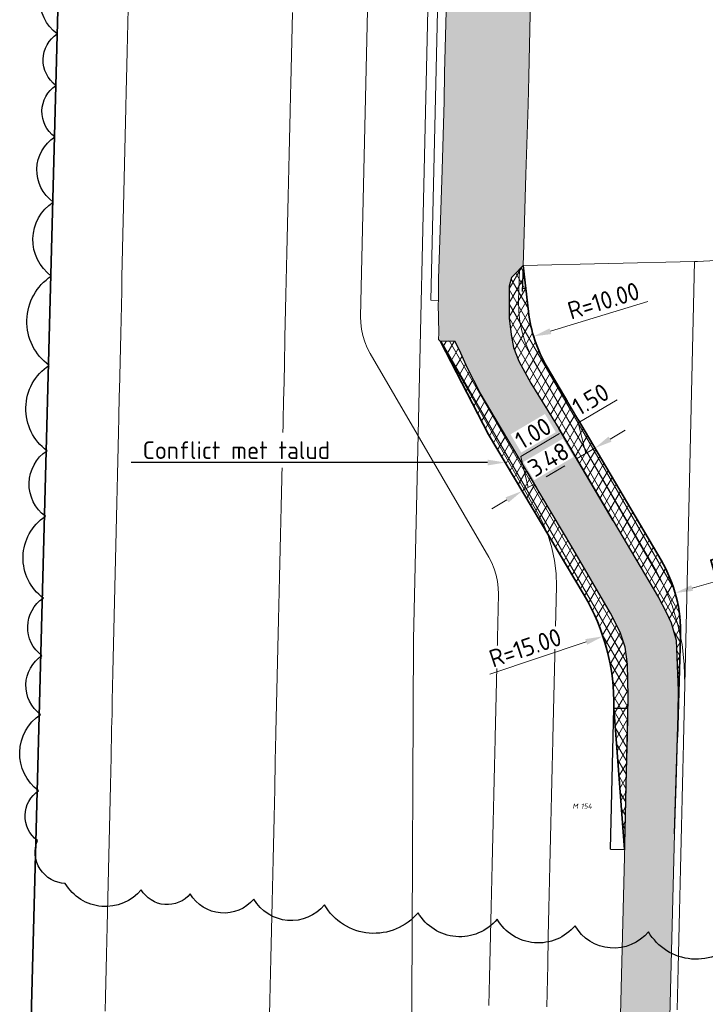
# Model space of a CAD drawing. Header units: metres. Extents: x 250001 to 257773, y 598992 to 609118.
# Tile 489 of 656: x 253819 to 253868, y 604532 to 604602. Entities that reach past the tile are written whole.
import ezdxf
from ezdxf import colors
from ezdxf.entities.mleader import LeaderData, LeaderLine
from ezdxf.enums import TextEntityAlignment as Align
from ezdxf.lldxf.tags import DXFTag
from ezdxf.math import Vec2, Vec3

# ---------------------------------------------------------------- set-up
doc = ezdxf.new("R2010")
doc.units = ezdxf.units.M
for name, color, linetype, lineweight in [('B-WE-GR-GRAS-GV', 252, 'Continuous', 13), ('B-WE-KG-GRENS_PERCEEL-G', 150, 'KG-PERCEEL', 18), ('B-WE-KG-GRENS_PERCEEL-S', 150, 'Continuous', 25), ('B-WE-OG-TERREIN_ERF-GV', 7, 'Continuous', 18), ('B-WE-OG-WATER-GV', 252, 'Continuous', 18), ('B-WE-OG-WATER_SLOOT-GV', 252, 'Continuous', 18), ('B-WE-VH-VERHARDING_GESLOTEN-GV', 252, 'Continuous', 18), ('N-WE-VH-KANTVERHARDING-G', 210, 'Continuous', 35), ('N-WE-VH-VERHARDING_ASFALT-A', 252, 'Continuous', 18), ('X-XX-AL-AANKLEDING-M', 7, 'Continuous', 18), ('X-XX-AL-AANKLEDING-T25', 7, 'Continuous', 25), ('X-XX-AL-REFERENTIE-G', 7, 'Continuous', 18)]:
    doc.layers.add(name, color=color, linetype=linetype, lineweight=lineweight)
doc.layers.add('HULPLIJN', color=220, linetype='Continuous', plot=False)
doc.layers.add('HULPLIJN ARCERING', color=220, linetype='Continuous', plot=False)
doc.layers.add('N-WE-KG-GRENS INMETING-G', color=240, linetype='FENCELINE1', lineweight=35, plot=False)
doc.styles.add('NLCS-ISO', font='NLCS-ISO.ttf')
doc.styles.add('NLCS-ISO-ANNOTATIEF-T25', font='NLCS-ISO.ttf', dxfattribs={"height": 2.5})
doc.styles.get("Standard").update_dxf_attribs({"font": 'NLCS-ISO.ttf'})
doc.linetypes.add('FENCELINE1', pattern='A,6.35,-2.54,[133,ltypeshp.shx,S=2.54,R=0,X=-2.54,Y=0],-2.54,25.4', length=36.83)
tags = doc.linetypes.add('KG-PERCEEL', pattern='A,5.5,-2,["P",Standard,S=1.8,R=0,X=-0.5,Y=-0.9],-2,5.5,-2,[5,NLCS.SHX,S=0.75,R=0,X=0,Y=0],-2', length=19).pattern_tags.tags
tags[6] = DXFTag(74, 10)
doc.dimstyles.new('NLCS-ANNOTATIEF-T25-PIJL_L2_H1', dxfattribs={"dimtxt": 2.5, "dimasz": 2.5, "dimexe": 2, "dimexo": 2, "dimgap": 0.7, "dimtad": 1, "dimzin": 0, "dimdsep": 46, "dimtxsty": 'NLCS-ISO-ANNOTATIEF-T25', "dimcen": 0, "dimdle": 2, "dimclrd": 256, "dimclre": 256, "dimclrt": 256, "dimadec": 1, "dimazin": 0, "dimtfac": 1, "dimtdec": 3, "dimtofl": 0, "dimtmove": 0, "dimatfit": 3, "dimfxl": 2, "dimfxlon": 1, "dimtfillclr": 256, "dimtolj": 1, "dimtzin": 0, "dimlwd": -1, "dimlwe": -1, "dimarcsym": 0})
pattern_1 = [(59.99999999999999, (0, 0), (-0.4330127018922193, 0.2500000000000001), []), (120, (0, 0), (-0.4330127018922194, -0.2499999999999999), [])]

# ---------------------------------------------------------------- blocks, each defined once
blk = doc.blocks.new('SKG-PERCEELNUMMER-SO')
at = {"style": 'NLCS-ISO', "oblique": 10, "flags": 1}
blk.add_attdef('GEMEENTECODE', text='', height=1.8, dxfattribs=at).set_placement((0, 2.553546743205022), align=Align.MIDDLE_CENTER)
at = {"style": 'NLCS-ISO', "oblique": 10}
blk.add_attdef('SECTIE', text='', height=1.8, dxfattribs=at).set_placement((-0.5, 0), align=Align.MIDDLE_RIGHT)
blk.add_attdef('PERCEELNUMMER', text='', height=1.8, dxfattribs=at).set_placement((0.5, 0), align=Align.MIDDLE_LEFT)
blk = doc.blocks.new('BS2021-132-Xref-KAD-20210617')
at = {"layer": 'B-WE-KG-GRENS_PERCEEL-G', "flags": 128}
blk.add_lwpolyline([(253837.061, 604153.104), (253837.14, 604159.91), (253837.47, 604175.98), (253840.21, 604271.44), (253841.37, 604319.24), (253842.61, 604368.89), (253844.36, 604421.76), (253845.81, 604476.66), (253846.42, 604500), (253847.04, 604519.96), (253847.12, 604532.57), (253847.23, 604558.2), (253848.39, 604609.04), (253849.97, 604665.21), (253851.13, 604710.81), (253851.71, 604738.72), (253852.7, 604779.03), (253852.94, 604816.25), (253852.987, 604818.495)], dxfattribs=at)
at = {"layer": 'B-WE-KG-GRENS_PERCEEL-S', "xscale": 0.2, "yscale": 0.2, "zscale": 0.2}
blk.add_blockref('SKG-PERCEELNUMMER-SO', (253858.983, 604546.372), dxfattribs=at).add_auto_attribs({'PERCEELNUMMER': '154', 'SECTIE': 'M'})
blk = doc.blocks.new('*D83')
at = {"layer": 'Defpoints', "color": 0, "transparency": 16777216}
for p in [(253859.4664135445, 604569.8214453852), (253856.4717650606, 604568.0544792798)]:
    blk.add_point(p, dxfattribs=at)
at = {"layer": 'X-XX-AL-AANKLEDING-M', "transparency": 16777216}
for p, q in [((253858.9582383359, 604570.6826990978), (253858.2753144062, 604571.8401163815)), ((253856.8654082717, 604569.8471155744), (253857.7069224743, 604570.3436436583)), ((253855.963589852, 604568.9157329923), (253855.2806659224, 604570.0731502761))]:
    blk.add_line(p, q, dxfattribs=at)
for points in [[(253857.6010526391, 604570.523071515), (253857.8127923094, 604570.1642158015), (253858.7834896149, 604570.9788626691)], [(253856.7595384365, 604570.0265434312), (253856.9712781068, 604569.6676877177), (253855.788841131, 604569.2118965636)]]:
    blk.add_solid(points, dxfattribs=at)
at = {"layer": 'X-XX-AL-AANKLEDING-M', "transparency": 16777216, "insert": (253856.7906945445, 604570.9351019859), "char_height": 1.25, "attachment_point": 5, "rotation": 30.542357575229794, "style": 'NLCS-ISO-ANNOTATIEF-T25', "bg_fill": 3, "box_fill_scale": 1.1, "bg_fill_color": 256, "bg_fill_true_color": 13158600, "bg_fill_transparency": 0}
blk.add_mtext('\\A1;3.48', dxfattribs=at)
at = {"layer": 'Defpoints', "color": 0, "transparency": 16777216}
blk.add_point((253858.7834896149, 604570.9788626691), dxfattribs=at)
blk = doc.blocks.new('*D84')
at = {"layer": 'Defpoints', "color": 0, "transparency": 16777216}
for p in [(253860.0753701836, 604571.7411254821), (253860.7255088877, 604570.6392724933), (253859.4664135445, 604569.8214453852)]:
    blk.add_point(p, dxfattribs=at)
at = {"layer": 'X-XX-AL-AANKLEDING-M', "transparency": 16777216}
for p, q in [((253858.8923618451, 604573.5394625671), (253861.6483737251, 604575.1656232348)), ((253859.4294298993, 604571.3599940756), (253858.8923618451, 604573.5394625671)), ((253861.1519373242, 604572.376344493), (253862.2285044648, 604573.0115635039)), ((253860.217333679, 604571.5005262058), (253859.567194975, 604572.6023791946)), ((253858.9582383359, 604570.6826990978), (253858.2753144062, 604571.8401163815)), ((253858.7834896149, 604570.9788626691), (253860.0753701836, 604571.7411254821)), ((253857.7069224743, 604570.3436436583), (253856.6303553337, 604569.7084246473))]:
    blk.add_line(p, q, dxfattribs=at)
for points in [[(253861.0460674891, 604572.5557723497), (253861.2578071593, 604572.1969166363), (253860.0753701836, 604571.7411254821)], [(253857.6010526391, 604570.523071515), (253857.8127923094, 604570.1642158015), (253858.7834896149, 604570.9788626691)]]:
    blk.add_solid(points, dxfattribs=at)
at = {"layer": 'X-XX-AL-AANKLEDING-M', "transparency": 16777216, "insert": (253859.7748969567, 604575.1922652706), "char_height": 1.25, "attachment_point": 5, "rotation": 30.542357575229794, "style": 'NLCS-ISO-ANNOTATIEF-T25', "bg_fill": 3, "box_fill_scale": 1.1, "bg_fill_color": 256, "bg_fill_true_color": 13158600, "bg_fill_transparency": 0}
blk.add_mtext('\\A1;1.50', dxfattribs=at)
blk = doc.blocks.new('*D85')
at = {"layer": 'Defpoints', "color": 0, "transparency": 16777216}
for p in [(253854.9259317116, 604568.7027444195), (253855.3356213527, 604568.0084037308), (253856.4717650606, 604568.0544792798)]:
    blk.add_point(p, dxfattribs=at)
at = {"layer": 'X-XX-AL-AANKLEDING-M', "transparency": 16777216}
for p, q in [((253854.8203183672, 604571.1367889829), (253857.5763302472, 604572.7629496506)), ((253855.3573864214, 604568.9573204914), (253854.8203183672, 604571.1367889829)), ((253856.8654082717, 604569.8471155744), (253857.9419754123, 604570.4823345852)), ((253854.9259317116, 604568.7027444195), (253854.417756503, 604569.5639981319)), ((253855.963589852, 604568.9157329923), (253855.2806659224, 604570.073150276)), ((253855.7888411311, 604569.2118965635), (253854.9259317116, 604568.7027444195)), ((253853.849364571, 604568.0675254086), (253852.7727974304, 604567.4323063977))]:
    blk.add_line(p, q, dxfattribs=at)
for points in [[(253856.7595384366, 604570.0265434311), (253856.9712781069, 604569.6676877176), (253855.7888411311, 604569.2118965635)], [(253853.7434947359, 604568.2469532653), (253853.9552344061, 604567.8880975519), (253854.9259317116, 604568.7027444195)]]:
    blk.add_solid(points, dxfattribs=at)
at = {"layer": 'X-XX-AL-AANKLEDING-M', "transparency": 16777216, "insert": (253855.7028534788, 604572.7895916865), "char_height": 1.25, "attachment_point": 5, "rotation": 30.542357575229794, "style": 'NLCS-ISO-ANNOTATIEF-T25', "bg_fill": 3, "box_fill_scale": 1.1, "bg_fill_color": 256, "bg_fill_true_color": 13158600, "bg_fill_transparency": 0}
blk.add_mtext('\\A1;1.00', dxfattribs=at)
blk = doc.blocks.new('*D86')
at = {"layer": 'Defpoints', "color": 0, "transparency": 16777216}
for p in [(253865.3012480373, 604582.5625768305), (253855.7341561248, 604579.652121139)]:
    blk.add_point(p, dxfattribs=at)
at = {"layer": 'X-XX-AL-AANKLEDING-M', "transparency": 16777216}
blk.add_line((253863.8183487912, 604582.1114561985), (253856.930042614, 604580.0159281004), dxfattribs=at)
at = {"layer": 'X-XX-AL-AANKLEDING-M', "transparency": 16777216, "insert": (253860.6883695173, 604582.1783870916), "char_height": 1.25, "attachment_point": 5, "rotation": 16.920563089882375, "style": 'NLCS-ISO-ANNOTATIEF-T25', "bg_fill": 3, "box_fill_scale": 1.1, "bg_fill_color": 256, "bg_fill_true_color": 13158600, "bg_fill_transparency": 0}
blk.add_mtext('\\A1;R=10.00', dxfattribs=at)
at = {"layer": 'X-XX-AL-AANKLEDING-M', "transparency": 16777216}
blk.add_solid([(253856.8694081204, 604580.2152425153), (253856.9906771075, 604579.8166136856), (253855.7341561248, 604579.652121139)], dxfattribs=at)
blk = doc.blocks.new('*D87')
at = {"layer": 'Defpoints', "color": 0, "transparency": 16777216}
for p in [(253865.7610623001, 604561.4769562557), (253856.1497697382, 604558.715968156)]:
    blk.add_point(p, dxfattribs=at)
at = {"layer": 'X-XX-AL-AANKLEDING-M', "transparency": 16777216}
blk.add_line((253873.882604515, 604563.8099912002), (253866.9624738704, 604561.8220797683), dxfattribs=at)
blk.add_solid([(253866.9049532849, 604562.02231503), (253867.0199944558, 604561.6218445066), (253865.7610623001, 604561.4769562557)], dxfattribs=at)
at = {"layer": 'X-XX-AL-AANKLEDING-M', "transparency": 16777216, "insert": (253870.7540486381, 604563.9256982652), "char_height": 1.25, "attachment_point": 5, "rotation": 16.027506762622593, "style": 'NLCS-ISO-ANNOTATIEF-T25', "bg_fill": 3, "box_fill_scale": 1.1, "bg_fill_color": 256, "bg_fill_true_color": 13158600, "bg_fill_transparency": 0}
blk.add_mtext('\\A1;R=10.00', dxfattribs=at)
blk = doc.blocks.new('*D88')
at = {"layer": 'Defpoints', "color": 0, "transparency": 16777216}
for p in [(253860.6471527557, 604558.4047166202), (253846.4170384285, 604553.6608947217)]:
    blk.add_point(p, dxfattribs=at)
at = {"layer": 'X-XX-AL-AANKLEDING-M', "transparency": 16777216}
blk.add_line((253852.6308550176, 604555.7323636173), (253859.4613098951, 604558.0093981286), dxfattribs=at)
blk.add_solid([(253859.3954234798, 604558.2070386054), (253859.5271963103, 604557.8117576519), (253860.6471527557, 604558.4047166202)], dxfattribs=at)
at = {"layer": 'X-XX-AL-AANKLEDING-M', "transparency": 16777216, "insert": (253855.1448126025, 604557.5981790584), "char_height": 1.25, "attachment_point": 5, "rotation": 18.43658114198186, "style": 'NLCS-ISO-ANNOTATIEF-T25', "bg_fill": 3, "box_fill_scale": 1.1, "bg_fill_color": 256, "bg_fill_true_color": 13158600, "bg_fill_transparency": 0}
blk.add_mtext('\\A1;R=15.00', dxfattribs=at)
blk = doc.blocks.new('BS2021-132-Xref-BGT-GRIJS-20210617-aangepast')
at = {"layer": 'B-WE-GR-GRAS-GV', "flags": 128}
for points in [[(253874.049, 604606.741), (253873.411, 604585.293), (253867.35, 604584.959), (253867.129, 604584.954), (253866.442, 604555.004), (253866.348, 604550.925), (253866.346, 604550.811), (253866.302, 604548.926), (253866.256, 604546.926), (253866.211, 604544.927), (253866.165, 604542.927), (253866.142, 604541.953), (253866.119, 604540.928), (253866.073, 604538.928), (253866.027, 604536.929), (253865.981, 604534.929), (253865.958, 604533.93), (253865.935, 604532.93), (253865.913, 604531.956)], [(253838.655, 604602.6), (253838.632, 604601.576), (253838.586, 604599.576), (253838.54, 604597.577), (253838.522, 604596.765), (253838.495, 604595.577), (253838.449, 604593.578), (253838.427, 604592.603), (253838.403, 604591.578), (253838.358, 604589.579), (253838.312, 604587.579), (253838.266, 604585.58), (253838.221, 604583.58), (253838.198, 604582.606), (253838.175, 604581.581), (253838.129, 604579.581), (253838.083, 604577.582), (253838.038, 604575.583), (253838.03, 604575.23), (253837.992, 604573.583), (253837.97, 604572.609), (253837.946, 604571.584), (253837.901, 604569.584), (253837.855, 604567.585), (253837.809, 604565.585), (253837.764, 604563.586), (253837.741, 604562.611), (253837.718, 604561.586), (253837.672, 604559.587), (253837.626, 604557.587), (253837.581, 604555.588), (253837.535, 604553.588), (253837.513, 604552.614), (253837.489, 604551.589), (253837.487, 604551.475), (253837.444, 604549.589), (253837.398, 604547.59), (253837.352, 604545.59), (253837.307, 604543.591), (253837.284, 604542.617), (253837.261, 604541.591), (253837.215, 604539.592), (253837.17, 604537.592), (253837.124, 604535.593), (253837.078, 604533.593), (253837.056, 604532.62), (253837.032, 604531.594)], [(253852.571, 604532.263), (253852.593, 604533.237), (253852.616, 604534.236), (253852.685, 604537.236), (253852.731, 604539.235), (253852.777, 604541.235), (253852.8, 604542.26), (253852.823, 604543.234), (253852.869, 604545.233), (253852.914, 604547.233), (253852.96, 604549.232), (253853.004, 604551.118), (253853.006, 604551.232), (253853.03, 604552.257), (253853.052, 604553.231), (253853.098, 604555.231), (253853.144, 604557.23), (253853.239, 604561.384), (253853.228, 604561.842), (253853.176, 604562.297), (253853.082, 604562.746), (253852.948, 604563.184), (253852.774, 604563.608), (253852.562, 604564.014), (253844.165, 604578.443), (253843.953, 604578.849), (253843.779, 604579.273), (253843.644, 604579.711), (253843.55, 604580.159), (253843.498, 604580.614), (253843.487, 604581.072), (253844.502, 604625.467)], [(253844.502, 604625.467), (253843.487, 604581.072), (253843.498, 604580.614), (253843.55, 604580.159), (253843.644, 604579.711), (253843.779, 604579.273), (253843.953, 604578.849), (253844.165, 604578.443), (253852.562, 604564.014), (253852.774, 604563.608), (253852.948, 604563.184), (253853.082, 604562.746), (253853.176, 604562.297), (253853.228, 604561.842), (253853.239, 604561.384), (253853.144, 604557.23), (253853.098, 604555.231), (253853.052, 604553.231), (253853.03, 604552.257), (253853.006, 604551.232), (253853.004, 604551.118), (253852.96, 604549.232), (253852.914, 604547.233), (253852.869, 604545.233), (253852.823, 604543.234), (253852.8, 604542.26), (253852.777, 604541.235), (253852.731, 604539.235), (253852.685, 604537.236), (253852.616, 604534.236), (253852.593, 604533.237), (253852.571, 604532.263)], [(253856.665, 604532.169), (253856.688, 604533.142), (253856.734, 604535.142), (253856.779, 604537.141), (253856.825, 604539.141), (253856.871, 604541.14), (253856.895, 604542.166), (253856.917, 604543.14), (253856.963, 604545.139), (253857.009, 604547.139), (253857.055, 604549.138), (253857.098, 604551.024), (253857.101, 604551.138), (253857.124, 604552.163), (253857.349, 604561.95), (253857.328, 604562.866), (253857.223, 604563.777), (253857.035, 604564.674), (253856.766, 604565.55), (253856.418, 604566.398), (253855.994, 604567.21), (253849.143, 604579.288), (253849.005, 604579.425), (253849.029, 604579.893), (253848.986, 604581.949), (253848.99, 604582.204), (253848.461, 604582.217), (253849.143, 604611.917)], [(253865.913, 604531.956), (253865.935, 604532.93), (253865.958, 604533.93), (253865.981, 604534.929), (253866.027, 604536.929), (253866.073, 604538.928), (253866.119, 604540.928), (253866.142, 604541.953), (253866.165, 604542.927), (253866.211, 604544.927), (253866.256, 604546.926), (253866.302, 604548.926), (253866.346, 604550.811), (253866.348, 604550.925), (253866.442, 604555.004), (253866.409, 604556.424), (253866.247, 604557.836), (253865.956, 604559.226), (253865.539, 604560.584), (253865, 604561.898), (253864.342, 604563.157), (253855.76, 604577.902), (253855.417, 604578.56), (253855.136, 604579.247), (253854.92, 604579.957), (253854.771, 604580.684), (253854.69, 604581.422), (253854.678, 604582.164), (253854.744, 604584.404), (253854.648, 604584.302), (253854.181, 604583.819), (253854.002, 604583.211), (253854.006, 604582.249), (253854.01, 604580.951), (253854.137, 604579.774), (253854.319, 604578.869), (253854.685, 604577.901), (253855.541, 604576.337), (253857.516, 604573.127), (253861.379, 604566.58), (253864.592, 604561.145), (253865.089, 604560.153), (253865.475, 604559.352), (253865.677, 604558.709), (253865.828, 604558.122), (253865.973, 604554.57), (253865.922, 604551.268), (253865.827, 604548.01), (253865.708, 604544.417), (253865.429, 604533.351), (253865.182, 604522.878)], [(253861.669, 604522.978), (253861.931, 604533.485), (253862.218, 604544.654), (253862.287, 604548.032), (253862.389, 604551.362), (253862.432, 604554.144), (253862.391, 604556.438), (253862.227, 604557.647), (253861.872, 604558.701), (253861.174, 604560.056), (253858.513, 604564.623), (253853.402, 604573.215), (253851.941, 604575.658), (253851.049, 604577.398), (253850.576, 604578.46), (253850.19, 604579.3), (253849.704, 604579.303), (253849.143, 604579.288), (253855.994, 604567.21), (253856.418, 604566.398), (253856.766, 604565.55), (253857.035, 604564.674), (253857.223, 604563.777), (253857.328, 604562.866), (253857.349, 604561.95), (253857.124, 604552.163), (253857.101, 604551.138), (253857.098, 604551.024), (253857.055, 604549.138), (253857.009, 604547.139), (253856.963, 604545.139), (253856.917, 604543.14), (253856.895, 604542.166), (253856.871, 604541.14), (253856.825, 604539.141), (253856.779, 604537.141), (253856.734, 604535.142), (253856.688, 604533.142), (253856.665, 604532.169)]]:
    blk.add_lwpolyline(points, dxfattribs=at)
blk.add_lwpolyline([(253867.129, 604584.954), (253854.992, 604584.665), (253854.744, 604584.404), (253854.678, 604582.164), (253854.69, 604581.422), (253854.771, 604580.684), (253854.92, 604579.957), (253855.136, 604579.247), (253855.417, 604578.56), (253855.76, 604577.902), (253864.342, 604563.157), (253865, 604561.898), (253865.539, 604560.584), (253865.956, 604559.226), (253866.247, 604557.836), (253866.409, 604556.424), (253866.442, 604555.004)], close=True, dxfattribs=at)
at = {"layer": 'B-WE-OG-TERREIN_ERF-GV', "flags": 128}
blk.add_lwpolyline([(253874.049, 604606.741), (253867.864, 604607.377), (253867.644, 604607.4), (253865.279, 604607.643), (253864.779, 604607.694), (253855.687, 604608.629), (253855.705, 604608.271), (253855.503, 604602.483), (253855.389, 604598.055), (253855.35, 604596.082), (253855.197, 604591.118), (253855.048, 604586.163), (253854.992, 604584.665), (253867.129, 604584.954), (253867.35, 604584.959), (253873.411, 604585.293)], close=True, dxfattribs=at)
at = {"layer": 'B-WE-OG-WATER-GV', "flags": 128}
blk.add_lwpolyline([(253825.397, 604531.862), (253825.421, 604532.887), (253825.443, 604533.861), (253825.489, 604535.861), (253825.534, 604537.86), (253825.58, 604539.86), (253825.626, 604541.859), (253825.649, 604542.884), (253825.671, 604543.858), (253825.717, 604545.858), (253825.763, 604547.857), (253825.809, 604549.857), (253825.852, 604551.743), (253825.854, 604551.856), (253825.878, 604552.882), (253825.9, 604553.856), (253825.946, 604555.855), (253825.991, 604557.855), (253826.037, 604559.854), (253826.083, 604561.854), (253826.106, 604562.879), (253826.128, 604563.853), (253826.174, 604565.853), (253826.22, 604567.852), (253826.266, 604569.852), (253826.311, 604571.851), (253826.335, 604572.876), (253826.357, 604573.851), (253826.395, 604575.498), (253826.403, 604575.85), (253826.448, 604577.85), (253826.494, 604579.849), (253826.54, 604581.849), (253826.563, 604582.874), (253826.585, 604583.848), (253826.631, 604585.848), (253826.723, 604589.846), (253826.768, 604591.846), (253826.792, 604592.871), (253826.814, 604593.845), (253826.86, 604595.845), (253826.887, 604597.033), (253826.905, 604597.844), (253826.951, 604599.844), (253826.997, 604601.843), (253827.02, 604602.868)], dxfattribs=at)
at = {"layer": 'B-WE-OG-WATER_SLOOT-GV', "flags": 128}
for points in [[(253827.02, 604602.868), (253826.997, 604601.843), (253826.951, 604599.844), (253826.905, 604597.844), (253826.887, 604597.033), (253826.86, 604595.845), (253826.814, 604593.845), (253826.792, 604592.871), (253826.768, 604591.846), (253826.723, 604589.846), (253826.631, 604585.848), (253826.585, 604583.848), (253826.563, 604582.874), (253826.54, 604581.849), (253826.494, 604579.849), (253826.448, 604577.85), (253826.403, 604575.85), (253826.395, 604575.498), (253826.357, 604573.851), (253826.335, 604572.876), (253826.311, 604571.851), (253826.266, 604569.852), (253826.22, 604567.852), (253826.174, 604565.853), (253826.128, 604563.853), (253826.106, 604562.879), (253826.083, 604561.854), (253826.037, 604559.854), (253825.991, 604557.855), (253825.946, 604555.855), (253825.9, 604553.856), (253825.878, 604552.882), (253825.854, 604551.856), (253825.852, 604551.743), (253825.809, 604549.857), (253825.763, 604547.857), (253825.717, 604545.858), (253825.671, 604543.858), (253825.649, 604542.884), (253825.626, 604541.859), (253825.58, 604539.86), (253825.534, 604537.86), (253825.489, 604535.861), (253825.443, 604533.861), (253825.421, 604532.887), (253825.397, 604531.862)], [(253837.032, 604531.594), (253837.056, 604532.62), (253837.078, 604533.593), (253837.124, 604535.593), (253837.17, 604537.592), (253837.215, 604539.592), (253837.261, 604541.591), (253837.284, 604542.617), (253837.307, 604543.591), (253837.352, 604545.59), (253837.398, 604547.59), (253837.444, 604549.589), (253837.487, 604551.475), (253837.489, 604551.589), (253837.513, 604552.614), (253837.535, 604553.588), (253837.581, 604555.588), (253837.626, 604557.587), (253837.672, 604559.587), (253837.718, 604561.586), (253837.741, 604562.611), (253837.764, 604563.586), (253837.809, 604565.585), (253837.855, 604567.585), (253837.901, 604569.584), (253837.946, 604571.584), (253837.97, 604572.609), (253837.992, 604573.583), (253838.03, 604575.23), (253838.038, 604575.583), (253838.083, 604577.582), (253838.129, 604579.581), (253838.175, 604581.581), (253838.198, 604582.606), (253838.221, 604583.58), (253838.266, 604585.58), (253838.312, 604587.579), (253838.358, 604589.579), (253838.403, 604591.578), (253838.427, 604592.603), (253838.449, 604593.578), (253838.495, 604595.577), (253838.522, 604596.765), (253838.54, 604597.577), (253838.586, 604599.576), (253838.632, 604601.576), (253838.655, 604602.6)]]:
    blk.add_lwpolyline(points, dxfattribs=at)
at = {"layer": 'B-WE-VH-VERHARDING_GESLOTEN-GV', "flags": 128}
for points in [[(253849.542, 604602.696), (253849.42, 604598.31), (253849.392, 604596.312), (253849.249, 604591.438), (253849.1, 604586.463), (253849.011, 604583.748), (253848.99, 604582.204), (253848.986, 604581.949), (253849.029, 604579.893), (253849.005, 604579.425), (253849.143, 604579.288), (253849.704, 604579.303), (253850.19, 604579.3), (253850.576, 604578.46), (253851.049, 604577.398), (253851.941, 604575.658), (253853.402, 604573.215), (253858.513, 604564.623), (253861.174, 604560.056), (253861.872, 604558.701), (253862.227, 604557.647), (253862.391, 604556.438), (253862.432, 604554.144), (253862.389, 604551.362), (253862.287, 604548.032), (253862.218, 604544.654), (253861.931, 604533.485), (253861.669, 604522.978)], [(253865.182, 604522.878), (253865.429, 604533.351), (253865.708, 604544.417), (253865.827, 604548.01), (253865.922, 604551.268), (253865.973, 604554.57), (253865.828, 604558.122), (253865.677, 604558.709), (253865.475, 604559.352), (253865.089, 604560.153), (253864.592, 604561.145), (253861.379, 604566.58), (253857.516, 604573.127), (253855.541, 604576.337), (253854.685, 604577.901), (253854.319, 604578.869), (253854.137, 604579.774), (253854.01, 604580.951), (253854.006, 604582.249), (253854.002, 604583.211), (253854.181, 604583.819), (253854.648, 604584.302), (253854.744, 604584.404), (253854.992, 604584.665), (253855.048, 604586.163), (253855.197, 604591.118), (253855.35, 604596.082), (253855.389, 604598.055), (253855.503, 604602.483)]]:
    blk.add_lwpolyline(points, dxfattribs=at)
blk.add_lwpolyline([(253849.42, 604598.31), (253849.542, 604602.696), (253849.68, 604608.584), (253849.723, 604610.482), (253849.756, 604611.304), (253849.769, 604611.902), (253849.143, 604611.917), (253848.461, 604582.217), (253848.99, 604582.204), (253849.011, 604583.748), (253849.1, 604586.463), (253849.249, 604591.438), (253849.392, 604596.312)], close=True, dxfattribs=at)
blk = doc.blocks.new('BS2021-132-Xref-toegangsweg gearceerd-aangepast')
at = {"layer": 'N-WE-VH-VERHARDING_ASFALT-A'}
h = blk.add_hatch(color=256, dxfattribs=at)
h.dxf.hatch_style = 1
h.paths.add_polyline_path([(253871.153, 604797.246), (253871.177, 604797.622), (253871.36, 604799.856), (253871.644, 604802.283), (253872.008, 604805.432), (253872.907, 604812.062), (253873.793, 604818.693), (253874.339, 604822.575), (253875.692, 604833.149), (253876.589, 604840.405), (253877.477, 604847.601), (253878.559, 604857.391), (253878.698, 604859.44), (253879.093, 604864.801), (253879.577, 604872.346), (253879.816, 604878.052), (253880.334, 604883.258), (253880.813, 604886.207), (253881.461, 604889.634), (253881.895, 604891.726), (253882.015, 604892.304), (253882.184, 604892.986), (253882.383, 604893.306), (253882.695, 604893.508), (253883.074, 604893.554), (253883.413, 604893.471), (253883.502, 604893.076), (253885.213, 604893.037), (253886.745, 604893.016), (253886.855, 604898.072), (253886.895, 604902.801), (253883.74, 604903.11), (253879.87, 604903.41), (253879.708, 604901.3), (253879.384, 604897.809), (253878.814, 604894.43), (253878.455, 604892.397), (253877.704, 604889.011), (253877.249, 604886.874), (253876.745, 604883.509), (253876.413, 604878.379), (253876.078, 604872.605), (253875.593, 604864.977), (253875.236, 604859.95), (253875.087, 604857.861), (253873.969, 604847.762), (253873.108, 604840.826), (253872.256, 604833.7), (253870.783, 604822.782), (253870.676, 604822.527), (253870.476, 604822.191), (253870.243, 604821.953), (253870.023, 604821.771), (253869.921, 604822.147), (253869.78, 604822.729), (253869.527, 604823.87), (253869.041, 604826.157), (253868.463, 604828.741), (253867.941, 604830.825), (253867.08, 604834.468), (253865.727, 604840.415), (253864.07, 604847.646), (253863.554, 604849.918), (253862.64, 604853.948), (253861.053, 604860.94), (253858.834, 604870.483), (253858.552, 604871.824), (253857.001, 604871.374), (253855.481, 604870.834), (253856.023, 604868.601), (253856.371, 604867.169), (253857.739, 604861.514), (253859.47, 604854.046), (253860.982, 604847.584), (253862.865, 604839.343), (253864.917, 604830.323), (253865.381, 604828.232), (253865.736, 604826.696), (253866.56, 604822.979), (253866.649, 604822.58), (253866.878, 604821.676), (253867.591, 604818.549), (253868.296, 604815.462), (253868.688, 604813.524), (253868.931, 604812.313), (253869.023, 604811.102), (253868.945, 604809.65), (253868.748, 604807.408), (253868.351, 604804.498), (253867.996, 604801.862), (253867.691, 604799.389), (253867.567, 604797.752), (253867.501, 604796.717), (253867.435, 604794.29), (253867.464, 604790.394), (253867.511, 604784.182), (253867.419, 604772.911), (253867.132, 604759.836), (253866.851, 604747.838), (253866.534, 604734.54), (253866.268, 604723.123), (253865.936, 604708.735), (253865.668, 604697.922), (253865.37, 604683.298), (253865.121, 604672.836), (253864.805, 604658.339), (253864.6, 604648.168), (253864.609, 604647.25), (253864.368, 604643.917), (253864.071, 604641.683), (253863.652, 604640.196), (253862.499, 604638.625), (253860.959, 604637.089), (253859.258, 604635.512), (253857.564, 604633.669), (253856.219, 604631.681), (253855.104, 604629.543), (253854.274, 604627.306), (253853.452, 604624.804), (253850.468, 604624.86), (253850.224, 604624.865), (253850.139, 604624.724), (253850.139, 604624.392), (253850.138, 604623.338), (253850.004, 604618.177), (253849.809, 604613.664), (253849.769, 604611.902), (253849.756, 604611.304), (253849.723, 604610.482), (253849.68, 604608.584), (253849.542, 604602.696), (253849.42, 604598.31), (253849.392, 604596.312), (253849.249, 604591.438), (253849.1, 604586.463), (253849.011, 604583.748), (253848.99, 604582.204), (253848.986, 604581.949), (253849.029, 604579.893), (253849.005, 604579.425), (253849.143, 604579.288), (253849.704, 604579.303), (253850.19, 604579.3), (253850.576, 604578.46), (253851.049, 604577.398), (253851.941, 604575.658), (253853.402, 604573.215), (253858.513, 604564.623), (253861.174, 604560.056), (253861.872, 604558.701), (253862.227, 604557.647), (253862.391, 604556.438), (253862.432, 604554.144), (253862.389, 604551.362), (253862.287, 604548.032), (253862.218, 604544.654), (253861.931, 604533.485), (253861.669, 604522.978), (253861.401, 604509.725), (253861.161, 604498.085), (253860.833, 604482.89), (253860.577, 604472.431), (253864.034, 604472.352), (253864.307, 604482.955), (253864.642, 604498.01), (253864.891, 604509.712), (253865.182, 604522.878), (253865.429, 604533.351), (253865.708, 604544.417), (253865.827, 604548.01), (253865.922, 604551.268), (253865.973, 604554.57), (253865.828, 604558.122), (253865.677, 604558.709), (253865.475, 604559.352), (253865.089, 604560.153), (253864.592, 604561.145), (253861.379, 604566.58), (253857.516, 604573.127), (253855.541, 604576.337), (253854.685, 604577.901), (253854.319, 604578.869), (253854.137, 604579.774), (253854.01, 604580.951), (253854.006, 604582.249), (253854.002, 604583.211), (253854.181, 604583.819), (253854.648, 604584.302), (253854.744, 604584.404), (253854.992, 604584.665), (253855.048, 604586.163), (253855.197, 604591.118), (253855.35, 604596.082), (253855.389, 604598.055), (253855.503, 604602.483), (253855.705, 604608.271), (253855.687, 604608.629), (253864.779, 604607.694), (253864.821, 604615.296), (253864.875, 604621.341), (253864.872, 604622.87), (253864.848, 604624.531), (253860.268, 604624.598), (253857.565, 604624.664), (253856.978, 604624.789), (253857.76, 604627.083), (253858.943, 604629.317), (253860.321, 604631.286), (253862.033, 604633.017), (253863.417, 604634.572), (253864.897, 604635.968), (253866.127, 604637.33), (253867.086, 604638.896), (253867.685, 604640.634), (253867.93, 604642.146), (253868.008, 604643.361), (253868.067, 604646.905), (253868.098, 604647.985), (253868.397, 604658.489), (253868.668, 604672.754), (253868.918, 604683.514), (253869.227, 604697.81), (253869.467, 604708.833), (253869.787, 604722.817), (253870.043, 604734.595), (253870.356, 604747.854), (253870.667, 604759.915), (253870.934, 604772.814), (253870.982, 604784.348), (253870.943, 604791.424), (253870.984, 604794.654)])
at = {"layer": 'B-WE-VH-VERHARDING_GESLOTEN-GV', "flags": 128}
for points in [[(253849.542, 604602.696), (253849.42, 604598.31), (253849.392, 604596.312), (253849.249, 604591.438), (253849.1, 604586.463), (253849.011, 604583.748), (253848.99, 604582.204), (253848.986, 604581.949), (253849.029, 604579.893), (253849.005, 604579.425), (253849.143, 604579.288), (253849.704, 604579.303), (253850.19, 604579.3), (253850.576, 604578.46), (253851.049, 604577.398), (253851.941, 604575.658), (253853.402, 604573.215), (253858.513, 604564.623), (253861.174, 604560.056), (253861.872, 604558.701), (253862.227, 604557.647), (253862.391, 604556.438), (253862.432, 604554.144), (253862.389, 604551.362), (253862.287, 604548.032), (253862.218, 604544.654), (253861.931, 604533.485), (253861.669, 604522.978)], [(253865.182, 604522.878), (253865.429, 604533.351), (253865.708, 604544.417), (253865.827, 604548.01), (253865.922, 604551.268), (253865.973, 604554.57), (253865.828, 604558.122), (253865.677, 604558.709), (253865.475, 604559.352), (253865.089, 604560.153), (253864.592, 604561.145), (253861.379, 604566.58), (253857.516, 604573.127), (253855.541, 604576.337), (253854.685, 604577.901), (253854.319, 604578.869), (253854.137, 604579.774), (253854.01, 604580.951), (253854.006, 604582.249), (253854.002, 604583.211), (253854.181, 604583.819), (253854.648, 604584.302), (253854.744, 604584.404), (253854.992, 604584.665), (253855.048, 604586.163), (253855.197, 604591.118), (253855.35, 604596.082), (253855.389, 604598.055), (253855.503, 604602.483)]]:
    blk.add_lwpolyline(points, dxfattribs=at)

msp = doc.modelspace()

# ---------------------------------------------------------------- hatches: boundary and pattern name
at = {"layer": 'N-WE-VH-VERHARDING_ASFALT-A'}
h = msp.add_hatch(dxfattribs=at)
h.set_pattern_fill('AVH-ASFALT-SO', color=256, pattern_type=2)
h.set_pattern_definition(pattern_1)
edge = h.paths.add_edge_path()
edge.add_arc((253865.3012480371, 604582.5625768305), 9.999999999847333, 186.5873881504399, 210.5423575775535, ccw=False)
edge.add_line((253855.3672676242, 604581.4153919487), (253854.992, 604584.665))
edge.add_line((253854.992, 604584.665), (253854.744, 604584.404))
edge.add_line((253854.744, 604584.404), (253854.648, 604584.302))
edge.add_line((253854.648, 604584.302), (253854.181, 604583.819))
edge.add_line((253854.181, 604583.819), (253854.002, 604583.211))
edge.add_line((253854.002, 604583.211), (253854.006, 604582.249))
edge.add_line((253854.006, 604582.249), (253854.01, 604580.951))
edge.add_line((253854.01, 604580.951), (253854.137, 604579.774))
edge.add_line((253854.137, 604579.774), (253854.319, 604578.869))
edge.add_line((253854.319, 604578.869), (253854.685, 604577.901))
edge.add_line((253854.685, 604577.901), (253855.541, 604576.337))
edge.add_line((253855.541, 604576.337), (253857.516, 604573.127))
edge.add_line((253857.516, 604573.127), (253861.379, 604566.58))
edge.add_line((253861.379, 604566.58), (253864.592, 604561.145))
edge.add_line((253864.592, 604561.145), (253865.089, 604560.153))
edge.add_line((253865.089, 604560.153), (253865.475, 604559.352))
edge.add_line((253865.475, 604559.352), (253865.677, 604558.709))
edge.add_line((253865.677, 604558.709), (253865.828, 604558.122))
edge.add_line((253865.828, 604558.122), (253865.973, 604554.57))
edge.add_line((253865.973, 604554.57), (253865.922, 604551.2679999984))
edge.add_line((253865.922, 604551.2679999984), (253866.1448947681, 604558.4037572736))
edge.add_arc((253856.1497697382, 604558.7159681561), 9.999999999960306, 358.2108726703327, 390.5423575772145)
edge.add_line((253864.7623068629, 604563.7977202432), (253856.6887109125, 604577.4808247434))
h = msp.add_hatch(dxfattribs=at)
h.set_pattern_fill('AVH-ASFALT-SO', color=256, pattern_type=2)
h.set_pattern_definition(pattern_1)
edge = h.paths.add_edge_path()
edge.add_line((253853.402, 604573.215), (253851.941, 604575.658))
edge.add_line((253851.941, 604575.658), (253851.049, 604577.398))
edge.add_line((253851.049, 604577.398), (253850.576, 604578.46))
edge.add_line((253850.576, 604578.46), (253850.19, 604579.3))
edge.add_line((253850.19, 604579.3), (253849.704, 604579.303))
edge.add_line((253849.704, 604579.303), (253849.143, 604579.288))
edge.add_line((253849.143, 604579.288), (253852.5425626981, 604572.7037588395))
edge.add_line((253852.5425626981, 604572.7037588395), (253859.3085979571, 604561.3295121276))
edge.add_arc((253846.4170384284, 604553.6608947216), 15.00000000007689, -1.2918039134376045, 30.746538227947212, ccw=False)
edge.add_line((253861.4132260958, 604553.3227298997), (253862.1831995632, 604543.299693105))
edge.add_line((253862.1831995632, 604543.299693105), (253862.218, 604544.654))
edge.add_line((253862.218, 604544.654), (253862.287, 604548.032))
edge.add_line((253862.287, 604548.032), (253862.389, 604551.362))
edge.add_line((253862.389, 604551.362), (253862.432, 604554.144))
edge.add_line((253862.432, 604554.144), (253862.391, 604556.438))
edge.add_line((253862.391, 604556.438), (253862.227, 604557.647))
edge.add_line((253862.227, 604557.647), (253861.872, 604558.701))
edge.add_line((253861.872, 604558.701), (253861.174, 604560.056))
edge.add_line((253861.174, 604560.056), (253858.513, 604564.623))
edge.add_line((253858.513, 604564.623), (253853.402, 604573.215))

# ---------------------------------------------------------------- linework, layer by layer
at = {"layer": 'HULPLIJN', "flags": 128}
msp.add_lwpolyline([(253870.2562487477, 604536.9434239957, -0.52056705), (253863.875510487, 604537.4730563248, -0.52056705), (253858.6694590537, 604537.9051839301, -0.52056705), (253853.1556187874, 604538.3628595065, -0.52056705), (253847.5539836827, 604538.8278224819, -0.52056705), (253840.9299340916, 604539.3776508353, -0.52056705), (253835.9182275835, 604539.7936468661, -0.52056705), (253831.4215300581, 604540.166894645, -0.52056705), (253827.9531270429, 604540.454788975, -0.52056705), (253822.5711817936, 604540.9015166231, -0.52056705), (253820.5971598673, 604543.9480757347, -0.52056705), (253820.683522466, 604547.4680386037, -0.52056705), (253820.8161728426, 604552.8745966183, -0.52056705), (253820.9183747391, 604557.0401368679, -0.52056705), (253821.0183459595, 604561.1147593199, -0.52056705), (253821.160428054, 604566.9057348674, -0.52056705), (253821.27444954, 604571.553017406, -0.52056705), (253821.4227595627, 604577.5978305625, -0.52056705), (253821.5780710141, 604583.9280076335, -0.52056705), (253821.7065769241, 604589.1656456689, -0.52056705), (253821.8199696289, 604593.787300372, -0.52056705), (253821.9091417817, 604597.4217749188, -0.52056705), (253821.9990400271, 604601.0858435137, -0.52056705), (253822.1224034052, 604606.1138824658, -0.52056705)], format="xyb", dxfattribs=at)
for points in [[(253854.992, 604584.665), (253854.9237948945, 604582.8405134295)], [(253855.1809939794, 604583.0284176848), (253854.9311684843, 604583.0377569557)], [(253849.143, 604579.288), (253850.2063558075, 604577.4133522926)], [(253858.513, 604564.623), (253853.402, 604573.215)], [(253861.379, 604566.58), (253857.516, 604573.127)], [(253862.218, 604544.654), (253862.432, 604554.144)], [(253861.1877828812, 604543.3252714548), (253861.4132260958, 604553.3227298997)], [(253861.4132260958, 604553.3227298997), (253862.419065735, 604553.3071831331)], [(253865.708, 604544.417), (253865.922, 604551.2679999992)], [(253861.1877828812, 604543.3252714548), (253862.1831995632, 604543.299693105)]]:
    msp.add_lwpolyline(points, dxfattribs=at)
at = {"layer": 'HULPLIJN ARCERING', "flags": 128}
for points in [[(253856.6887109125, 604577.4808247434, -0.1049055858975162), (253855.3672676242, 604581.4153919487), (253854.992, 604584.665), (253854.744, 604584.404), (253854.648, 604584.302), (253854.181, 604583.819), (253854.002, 604583.211), (253854.006, 604582.249), (253854.01, 604580.951), (253854.137, 604579.774), (253854.319, 604578.869), (253854.685, 604577.901), (253855.541, 604576.337), (253857.516, 604573.127), (253861.379, 604566.58), (253864.592, 604561.145), (253865.089, 604560.153), (253865.475, 604559.352), (253865.677, 604558.709), (253865.828, 604558.122), (253865.973, 604554.57), (253865.922, 604551.2679999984), (253866.1448947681, 604558.4037572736, 0.1420160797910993), (253864.7623068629, 604563.7977202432)], [(253853.402, 604573.215), (253851.941, 604575.658), (253851.049, 604577.398), (253850.576, 604578.46), (253850.19, 604579.3), (253849.704, 604579.303), (253849.143, 604579.288), (253852.5425626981, 604572.7037588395), (253859.3085979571, 604561.3295121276, -0.1407114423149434), (253861.4132260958, 604553.3227298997), (253862.1831995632, 604543.299693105), (253862.218, 604544.654), (253862.287, 604548.032), (253862.389, 604551.362), (253862.432, 604554.144), (253862.391, 604556.438), (253862.227, 604557.647), (253861.872, 604558.701), (253861.174, 604560.056), (253858.513, 604564.623)]]:
    msp.add_lwpolyline(points, format="xyb", close=True, dxfattribs=at)
at = {"layer": 'N-WE-KG-GRENS INMETING-G', "flags": 128}
msp.add_lwpolyline([(253824.323642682, 604689.4205368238), (253894.0167286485, 604688.0570361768), (253890.3832478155, 604502.3376581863), (253819.4296594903, 604503.6619194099)], close=True, dxfattribs=at)
at = {"layer": 'N-WE-VH-KANTVERHARDING-G', "flags": 128}
for points in [[(253865.922, 604551.2679999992), (253866.1448947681, 604558.4037572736, 0.1420160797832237), (253864.762306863, 604563.797720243), (253856.6887109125, 604577.4808247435, -0.1049055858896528), (253855.3672676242, 604581.4153919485), (253854.992, 604584.665)], [(253862.1831995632, 604543.299693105), (253861.4132260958, 604553.3227298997, 0.1407114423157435), (253859.3085979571, 604561.3295121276), (253852.5425626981, 604572.7037588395), (253849.143, 604579.288)]]:
    msp.add_lwpolyline(points, format="xyb", dxfattribs=at)

# ---------------------------------------------------------------- block references
at = {"layer": 'X-XX-AL-REFERENTIE-G'}
for name in ['BS2021-132-Xref-BGT-GRIJS-20210617-aangepast', 'BS2021-132-Xref-KAD-20210617', 'BS2021-132-Xref-toegangsweg gearceerd-aangepast']:
    msp.add_blockref(name, (0, 0), dxfattribs=at)

# ---------------------------------------------------------------- next in the draw order: dimensions: what is measured, and where the dimension line sits
at = {"layer": 'X-XX-AL-AANKLEDING-M'}
dim = msp.add_radius_dim(center=(253865.3012480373, 604582.5625768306), mpoint=(253855.7341561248, 604579.652121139), dimstyle='NLCS-ANNOTATIEF-T25-PIJL_L2_H1', override={"dimpost": 'R=<>', "dimtfill": 1}, dxfattribs=at)
dim.commit()
dim.dimension.update_dxf_attribs({"geometry": '*D86', "text_midpoint": (253860.9721389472, 604581.2455956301), "dimtype": 164})
dim = msp.add_radius_dim(center=(253856.1497697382, 604558.715968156), mpoint=(253865.7610623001, 604561.4769562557), dimstyle='NLCS-ANNOTATIEF-T25-PIJL_L2_H1', override={"dimpost": 'R=<>', "dimtfill": 1}, dxfattribs=at)
dim.commit()
dim.dimension.update_dxf_attribs({"geometry": '*D87', "text_midpoint": (253870.7540486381, 604563.9256982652)})

# ---------------------------------------------------------------- next in the draw order: leaders
at = {"layer": 'X-XX-AL-AANKLEDING-T25', "color": 10}
ml = msp.add_multileader_mtext('Standard', dxfattribs=at)
ml.set_content('Conflict met talud', color=10, style='NLCS-ISO-ANNOTATIEF-T25')
ml.set_leader_properties(color=256, linetype='ByLayer', lineweight=-1)
ml.build(insert=Vec2(0, 0))
ml.multileader.update_dxf_attribs({"text_left_attachment_type": 5, "text_right_attachment_type": 5, "dogleg_length": 2.5, "arrow_head_size": 1.25, "scale": 0.5})
ctx = ml.context
ctx.base_point, ctx.scale, ctx.char_height, ctx.arrow_head_size, ctx.landing_gap_size, ctx.plane_origin = Vec3(253827.5982293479, 604570.7164144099), 0.5, 1.25, 1.25, 0.45, Vec3(253853.7247458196, 604570.7164144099)
ctx.left_attachment, ctx.right_attachment = 5, 5
notes = []
notes.append((ctx, [(0, (1, 1, 0), (253843.3732293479, 604570.7164144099), (-1, 0), 1.25, [(0, [(253853.7247458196, 604570.7164144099)], 0, [])])]))
ctx.mtext.insert, ctx.mtext.flow_direction = Vec3(253828.0482293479, 604572.2164144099), 5
ctx.mtext.has_bg_fill, ctx.mtext.bg_color, ctx.mtext.bg_scale_factor, ctx.mtext.bg_transparency, ctx.mtext.use_window_bg_color = 1, -1027028792, 1.5, 0, 1
for ctx, leaders in notes:
    for number, flags, end, landing, length, lines in leaders:
        leader = LeaderData()
        leader.index, (leader.has_last_leader_line, leader.has_dogleg_vector, leader.attachment_direction) = number, flags
        leader.last_leader_point, leader.dogleg_vector, leader.dogleg_length = Vec3(end), Vec3(landing), length
        for number, points, colour, breaks in lines:
            line = LeaderLine()
            line.index, line.vertices, line.color, line.breaks = number, Vec3.list(points), colors.encode_raw_color(colour), breaks
            leader.lines.append(line)
        ctx.leaders.append(leader)

# ---------------------------------------------------------------- next in the draw order: dimensions: what is measured, and where the dimension line sits
at = {"layer": 'X-XX-AL-AANKLEDING-M'}
dim = msp.add_linear_dim(base=(253854.9259317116, 604568.7027444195), p1=(253856.4717650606, 604568.0544792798), p2=(253855.3356213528, 604568.0084037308), angle=210.5423575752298, dimstyle='NLCS-ANNOTATIEF-T25-PIJL_L2_H1', override={"dimtfill": 1}, dxfattribs=at)
dim.commit()
dim.dimension.update_dxf_attribs({"geometry": '*D85', "text_midpoint": (253854.6262863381, 604572.1543726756)})
dim = msp.add_radius_dim(center=(253846.4170384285, 604553.6608947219), mpoint=(253860.6471527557, 604558.4047166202), dimstyle='NLCS-ANNOTATIEF-T25-PIJL_L2_H1', override={"dimpost": 'R=<>', "dimtfill": 1}, dxfattribs=at)
dim.commit()
dim.dimension.update_dxf_attribs({"geometry": '*D88', "text_midpoint": (253855.453161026, 604556.6732216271), "dimtype": 164})

# ---------------------------------------------------------------- next in the draw order: dimensions: what is measured, and where the dimension line sits
dim = msp.add_linear_dim(base=(253860.0753701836, 604571.7411254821), p1=(253859.4664135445, 604569.8214453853), p2=(253860.7255088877, 604570.6392724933), angle=210.5423575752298, dimstyle='NLCS-ANNOTATIEF-T25-PIJL_L2_H1', override={"dimtfill": 1}, dxfattribs=at)
dim.commit()
dim.dimension.update_dxf_attribs({"geometry": '*D84', "text_midpoint": (253858.698329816, 604574.5570462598)})

# ---------------------------------------------------------------- next in the draw order: dimensions: what is measured, and where the dimension line sits
dim = msp.add_linear_dim(base=(253858.7834896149, 604570.9788626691), p1=(253856.4717650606, 604568.0544792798), p2=(253859.4664135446, 604569.8214453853), angle=30.54235757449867, dimstyle='NLCS-ANNOTATIEF-T25-PIJL_L2_H1', override={"dimtfill": 1}, dxfattribs=at)
dim.commit()
dim.dimension.update_dxf_attribs({"geometry": '*D83', "text_midpoint": (253857.2861653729, 604570.0953796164), "dimtype": 161})

doc.saveas('drawing.dxf')
